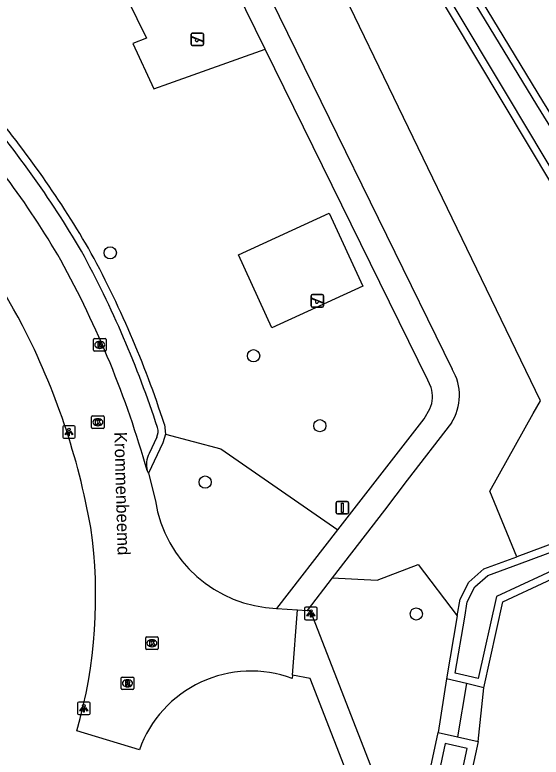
# Model space of a CAD drawing. Extents: x 162880 to 165536, y 384011 to 385179.
# Drawn here: x 164575 to 164617.1, y 384697.4 to 384756.9 of the extents above; entities that cross this region are included whole.
import ezdxf

# ---------------------------------------------------------------- set-up
doc = ezdxf.new("R2010")
doc.units = 0
for name, color, linetype in [('IMGEO_Boom', 7, 'Continuous'), ('IMGEO_Duiker', 7, 'Continuous'), ('IMGEO_Fietspad_open', 7, 'Continuous'), ('IMGEO_Grasland_agrarisch', 7, 'Continuous'), ('IMGEO_Groenvoorziening', 7, 'Continuous'), ('IMGEO_Kolk', 7, 'Continuous'), ('IMGEO_Lichtpunt', 7, 'Continuous'), ('IMGEO_Loofbos', 7, 'Continuous'), ('IMGEO_Muur', 7, 'Continuous'), ('IMGEO_Openbare_ruimte_label', 7, 'Continuous'), ('IMGEO_Rijbaan_lokaal_open', 7, 'Continuous'), ('IMGEO_Rioolput', 7, 'Continuous'), ('IMGEO_Speelvoorziening', 7, 'Continuous'), ('IMGEO_Verkeersbordpaal', 7, 'Continuous'), ('IMGEO_Voetpad_halfverhard', 7, 'Continuous'), ('IMGEO_Voetpad_open', 7, 'Continuous'), ('IMGEO_Waterloop', 7, 'Continuous')]:
    doc.layers.add(name, color=color, linetype=linetype)

msp = doc.modelspace()

# ---------------------------------------------------------------- linework, layer by layer
at = {"layer": 'IMGEO_Boom'}
for centre in [(164582.604, 384737.847), (164594.08, 384729.6), (164599.392, 384723.996), (164590.203, 384719.48), (164607.114, 384708.913)]:
    msp.add_circle(centre, 0.489, dxfattribs=at)
at = {"layer": 'IMGEO_Duiker'}
msp.add_lwpolyline([(164611.133, 384703.334), (164610.414, 384699.077)], dxfattribs=at)
at = {"layer": 'IMGEO_Fietspad_open'}
for points in [[(164597.586, 384709.252), (164598.37, 384709.2)], [(164598.37, 384709.2), (164598.602, 384709.185), (164604.382, 384694.366)], [(164600.733, 384674.821), (164603.11, 384688.391), (164602.454, 384693.875), (164598.614, 384703.743), (164597.21, 384704.003)]]:
    msp.add_lwpolyline(points, dxfattribs=at)
at = {"layer": 'IMGEO_Grasland_agrarisch'}
for points in [[(164635.097, 384720.043), (164634.042, 384722.834), (164633.402, 384723.87), (164632.866, 384724.738), (164617.261, 384750), (164603.494, 384772.66)], [(164612.519, 384703.008), (164614.048, 384709.888), (164621.151, 384713.191), (164622.752, 384713.935), (164628.36, 384715.81), (164634.597, 384718.549), (164634.821, 384719.219), (164635.097, 384720.043)], [(164612.073, 384698.7), (164612.519, 384703.008)], [(164612.073, 384698.7), (164611.158, 384694.5)]]:
    msp.add_lwpolyline(points, dxfattribs=at)
at = {"layer": 'IMGEO_Groenvoorziening'}
for points in [[(164576.096, 384765.647), (164575.04, 384763.232), (164581.902, 384761.068), (164582.435, 384761.306), (164585.498, 384755.051), (164584.412, 384754.623), (164586.084, 384750.978), (164587.283, 384751.406), (164595.021, 384754.155)], [(164592.871, 384737.688), (164600.145, 384741.019), (164602.827, 384735.163), (164595.553, 384731.832), (164592.871, 384737.688)], [(164587.026, 384723.328), (164591.46, 384722.141), (164600.825, 384715.65)], [(164610.399, 384708.767), (164610.624, 384710.091), (164611.33, 384711.452), (164612.53, 384712.528), (164615.168, 384713.503)], [(164600.381, 384711.812), (164603.99, 384711.625), (164607.267, 384712.875), (164610.399, 384708.767)], [(164610.399, 384708.767), (164609.538, 384703.709)], [(164609.538, 384703.709), (164608.869, 384699.429)], [(164612.519, 384703.008), (164611.133, 384703.334), (164609.538, 384703.709)], [(164607.638, 384693.67), (164608.869, 384699.429)], [(164608.869, 384699.429), (164610.414, 384699.077), (164612.073, 384698.7)]]:
    msp.add_lwpolyline(points, dxfattribs=at)
at = {"layer": 'IMGEO_Kolk'}
for p, q in [((164581.186, 384724.776), (164582.038, 384724.776)), ((164581.111, 384723.85), (164581.111, 384724.702)), ((164581.599, 384724.556), (164581.624, 384724.556)), ((164582.112, 384724.702), (164582.112, 384723.85)), ((164582.038, 384723.776), (164581.186, 384723.776)), ((164581.622, 384723.996), (164581.597, 384723.996)), ((164585.441, 384706.146), (164585.441, 384706.998)), ((164585.516, 384707.072), (164586.368, 384707.072)), ((164586.442, 384706.998), (164586.442, 384706.146)), ((164585.929, 384706.852), (164585.954, 384706.852)), ((164586.368, 384706.072), (164585.516, 384706.072)), ((164585.952, 384706.292), (164585.927, 384706.292))]:
    msp.add_line(p, q, dxfattribs=at)
for points in [[(164581.186, 384724.776), (164582.038, 384724.776)], [(164581.111, 384723.85), (164581.111, 384724.702)], [(164581.432, 384724.476), (164581.555, 384724.476), (164581.555, 384724.325), (164581.685, 384724.476), (164581.849, 384724.476), (164581.703, 384724.325), (164581.856, 384724.076), (164581.704, 384724.076), (164581.619, 384724.24), (164581.555, 384724.173), (164581.555, 384724.076), (164581.432, 384724.076), (164581.432, 384724.476)], [(164582.112, 384724.702), (164582.112, 384723.85)], [(164582.038, 384723.776), (164581.186, 384723.776)], [(164585.441, 384706.146), (164585.441, 384706.998)], [(164585.516, 384707.072), (164586.368, 384707.072)], [(164586.442, 384706.998), (164586.442, 384706.146)], [(164585.762, 384706.772), (164585.885, 384706.772), (164585.885, 384706.621), (164586.015, 384706.772), (164586.179, 384706.772), (164586.033, 384706.621), (164586.186, 384706.372), (164586.034, 384706.372), (164585.949, 384706.536), (164585.885, 384706.469), (164585.885, 384706.372), (164585.762, 384706.372), (164585.762, 384706.772)], [(164586.368, 384706.072), (164585.516, 384706.072)]]:
    msp.add_lwpolyline(points, dxfattribs=at)
for centre, start, end in [((164581.188, 384724.7), 91.55205, 178.44795), ((164581.188, 384724.7), 91.55205, 178.44795), ((164582.036, 384724.7), 1.55205, 88.44795), ((164582.036, 384724.7), 1.55205, 88.44795), ((164581.188, 384723.852), 181.55205, 268.44795), ((164581.188, 384723.852), 181.55205, 268.44795), ((164582.036, 384723.852), 271.55205, 358.44795), ((164582.036, 384723.852), 271.55205, 358.44795), ((164585.518, 384706.996), 91.55205, 178.44795), ((164585.518, 384706.996), 91.55205, 178.44795), ((164586.366, 384706.996), 1.55205, 88.44795), ((164586.366, 384706.996), 1.55205, 88.44795), ((164585.518, 384706.148), 181.55205, 268.44795), ((164585.518, 384706.148), 181.55205, 268.44795), ((164586.366, 384706.148), 271.55205, 358.44795), ((164586.366, 384706.148), 271.55205, 358.44795)]:
    msp.add_arc(centre, 0.0765, start, end, dxfattribs=at)
for centre, major_axis, ratio, start_param, end_param in [((164581.598, 384724.276), (-0.387, 0.002), 0.722429, 4.712389, 7.853982), ((164581.623, 384724.276), (-0.39, 0.002), 0.717154, 1.570796, 4.712389), ((164585.928, 384706.572), (-0.387, 0.002), 0.722429, 4.712389, 7.853982), ((164585.953, 384706.572), (-0.39, 0.002), 0.717154, 1.570796, 4.712389)]:
    msp.add_ellipse(centre, major_axis=major_axis, ratio=ratio, start_param=start_param, end_param=end_param, dxfattribs=at)
at = {"layer": 'IMGEO_Lichtpunt'}
for p, q in [((164578.795, 384723.895), (164578.795, 384723.088)), ((164578.795, 384723.895), (164578.795, 384723.088)), ((164579.697, 384723.99), (164578.889, 384723.99)), ((164579.697, 384723.99), (164578.889, 384723.99)), ((164579.791, 384723.088), (164579.791, 384723.895)), ((164579.791, 384723.088), (164579.791, 384723.895)), ((164578.889, 384722.994), (164579.697, 384722.994)), ((164578.889, 384722.994), (164579.697, 384722.994)), ((164598.167, 384709.356), (164598.167, 384708.549)), ((164598.167, 384709.356), (164598.167, 384708.549)), ((164599.069, 384709.451), (164598.261, 384709.451)), ((164599.069, 384709.451), (164598.261, 384709.451)), ((164599.163, 384708.549), (164599.163, 384709.356)), ((164599.163, 384708.549), (164599.163, 384709.356)), ((164598.261, 384708.455), (164599.069, 384708.455)), ((164598.261, 384708.455), (164599.069, 384708.455)), ((164579.985, 384701.758), (164579.985, 384700.951)), ((164579.985, 384701.758), (164579.985, 384700.951)), ((164580.887, 384701.853), (164580.079, 384701.853)), ((164580.887, 384701.853), (164580.079, 384701.853)), ((164580.981, 384700.951), (164580.981, 384701.758)), ((164580.981, 384700.951), (164580.981, 384701.758)), ((164580.079, 384700.857), (164580.887, 384700.857)), ((164580.079, 384700.857), (164580.887, 384700.857))]:
    msp.add_line(p, q, dxfattribs=at)
for points in [[(164579.169, 384723.559), (164579.208, 384723.531), (164579.02, 384723.269), (164578.982, 384723.296), (164579.169, 384723.559)], [(164579.381, 384723.531), (164579.419, 384723.558), (164579.606, 384723.296), (164579.567, 384723.268), (164579.381, 384723.531)], [(164579.271, 384723.511), (164579.318, 384723.511), (164579.318, 384723.189), (164579.271, 384723.189), (164579.271, 384723.511)], [(164598.541, 384709.02), (164598.58, 384708.992), (164598.392, 384708.73), (164598.354, 384708.757), (164598.541, 384709.02)], [(164598.643, 384708.972), (164598.69, 384708.972), (164598.69, 384708.65), (164598.643, 384708.65), (164598.643, 384708.972)], [(164598.753, 384708.992), (164598.791, 384709.019), (164598.978, 384708.757), (164598.939, 384708.729), (164598.753, 384708.992)], [(164580.359, 384701.422), (164580.398, 384701.394), (164580.21, 384701.132), (164580.172, 384701.159), (164580.359, 384701.422)], [(164580.461, 384701.374), (164580.508, 384701.374), (164580.508, 384701.052), (164580.461, 384701.052), (164580.461, 384701.374)], [(164580.571, 384701.394), (164580.609, 384701.421), (164580.796, 384701.159), (164580.757, 384701.131), (164580.571, 384701.394)]]:
    msp.add_lwpolyline(points, dxfattribs=at)
for centre in [(164579.294, 384723.693), (164598.666, 384709.154), (164580.484, 384701.556)]:
    msp.add_circle(centre, 0.0994, dxfattribs=at)
for centre, start, end in [((164578.889, 384723.895), 90, 180), ((164578.889, 384723.895), 90, 180), ((164579.697, 384723.895), 0, 90), ((164579.697, 384723.895), 0, 90), ((164578.889, 384723.088), 180, 270), ((164578.889, 384723.088), 180, 270), ((164579.697, 384723.088), 270, 0), ((164579.697, 384723.088), 270, 360), ((164598.261, 384709.356), 90, 180), ((164598.261, 384709.356), 90, 180), ((164599.069, 384709.356), 0, 90), ((164599.069, 384709.356), 0, 90), ((164598.261, 384708.549), 180, 270), ((164598.261, 384708.549), 180, 270), ((164599.069, 384708.549), 270, 0), ((164599.069, 384708.549), 270, 360), ((164580.079, 384701.758), 90, 180), ((164580.079, 384701.758), 90, 180), ((164580.887, 384701.758), 0, 90), ((164580.887, 384701.758), 0, 90), ((164580.079, 384700.951), 180, 270), ((164580.079, 384700.951), 180, 270), ((164580.887, 384700.951), 270, 0), ((164580.887, 384700.951), 270, 360)]:
    msp.add_arc(centre, 0.0946, start, end, dxfattribs=at)
at = {"layer": 'IMGEO_Loofbos'}
for points in [[(164615.168, 384713.503), (164612.992, 384718.738), (164616.477, 384724.972), (164617.049, 384725.995), (164611.566, 384737.35), (164595.145, 384771.356), (164597.603, 384772.543), (164599.849, 384773.627)], [(164599.849, 384773.627), (164613.971, 384750), (164632.053, 384719.747), (164620.277, 384715.393), (164615.168, 384713.503)]]:
    msp.add_lwpolyline(points, dxfattribs=at)
at = {"layer": 'IMGEO_Muur'}
msp.add_lwpolyline([(164600.733, 384674.821), (164603.11, 384688.391), (164602.454, 384693.875), (164598.614, 384703.743), (164597.21, 384704.003)], dxfattribs=at)
at = {"layer": 'IMGEO_Rijbaan_lokaal_open'}
for points in [[(164585.666, 384720.189), (164585.552, 384720.4)], [(164585.666, 384720.189), (164586.217, 384717.975)], [(164595.93, 384709.36), (164597.586, 384709.252)], [(164597.21, 384704.003), (164597.586, 384709.252)], [(164597.21, 384704.003), (164597.178, 384703.749)], [(164584.935, 384698.037), (164579.928, 384699.555)]]:
    msp.add_lwpolyline(points, dxfattribs=at)
for centre, radius, start, end in [((164515.677, 384700.532), 72.893, 30.24733, 42.73812), ((164512.325, 384698.753), 71.464, 27.73877, 37.41291), ((164508.864, 384698.809), 79.669, 15.72387, 28.84883), ((164525.066, 384705.951), 56.839, 10.02147, 27.29422), ((164596.294, 384719.554), 10.2, 188.90413, 267.95266), ((164542.513, 384710.284), 38.922, 343.99942, 8.20994), ((164593.877, 384694.847), 9.494, 69.65384, 160.36919)]:
    msp.add_arc(centre, radius, start, end, dxfattribs=at)
at = {"layer": 'IMGEO_Rioolput'}
for p, q in [((164581.263, 384730.043), (164581.263, 384730.895)), ((164581.338, 384730.969), (164582.19, 384730.969)), ((164581.751, 384730.749), (164581.776, 384730.749)), ((164582.264, 384730.895), (164582.264, 384730.043)), ((164581.774, 384730.189), (164581.749, 384730.189)), ((164582.19, 384729.969), (164581.338, 384729.969)), ((164583.481, 384702.932), (164583.481, 384703.784)), ((164583.556, 384703.858), (164584.408, 384703.858)), ((164583.969, 384703.638), (164583.994, 384703.638)), ((164584.482, 384703.784), (164584.482, 384702.932)), ((164584.408, 384702.858), (164583.556, 384702.858)), ((164583.992, 384703.078), (164583.967, 384703.078))]:
    msp.add_line(p, q, dxfattribs=at)
for points in [[(164581.263, 384730.043), (164581.263, 384730.895)], [(164581.338, 384730.969), (164582.19, 384730.969)], [(164582.264, 384730.895), (164582.264, 384730.043)], [(164581.852, 384730.667), (164581.6, 384730.669), (164581.6, 384730.269)], [(164581.6, 384730.269), (164581.724, 384730.269), (164581.724, 384730.431), (164581.735, 384730.431)], [(164581.778, 384730.588), (164581.724, 384730.588), (164581.724, 384730.507)], [(164581.724, 384730.507), (164581.776, 384730.507)], [(164581.782, 384730.402), (164581.853, 384730.269), (164581.993, 384730.269), (164581.928, 384730.395)], [(164582.19, 384729.969), (164581.338, 384729.969)], [(164583.481, 384702.932), (164583.481, 384703.784)], [(164583.556, 384703.858), (164584.408, 384703.858)], [(164584.07, 384703.556), (164583.818, 384703.558), (164583.818, 384703.158)], [(164583.996, 384703.477), (164583.942, 384703.477), (164583.942, 384703.396)], [(164583.942, 384703.396), (164583.994, 384703.396)], [(164584.482, 384703.784), (164584.482, 384702.932)], [(164584.408, 384702.858), (164583.556, 384702.858)], [(164583.818, 384703.158), (164583.942, 384703.158), (164583.942, 384703.32), (164583.953, 384703.32)], [(164584, 384703.291), (164584.071, 384703.158), (164584.211, 384703.158), (164584.146, 384703.284)]]:
    msp.add_lwpolyline(points, dxfattribs=at)
for centre, radius, start, end in [((164581.34, 384730.893), 0.0765, 91.55205, 178.44795), ((164581.34, 384730.893), 0.0765, 91.55205, 178.44795), ((164582.188, 384730.893), 0.0765, 1.55205, 88.44795), ((164582.188, 384730.893), 0.0765, 1.55205, 88.44795), ((164581.734, 384730.378), 0.0533, 26.02933, 88.69889), ((164581.76, 384730.696), 0.19, 274.7715, 282.96867), ((164581.784, 384730.492), 0.0964, 77.00612, 93.18647), ((164581.798, 384730.549), 0.0378, 276.66336, 79.67722), ((164581.851, 384730.557), 0.109, 350.36119, 89.41601), ((164581.849, 384730.557), 0.112, 277.58423, 350.98172), ((164581.833, 384730.342), 0.108, 29.51342, 73.79051), ((164581.34, 384730.045), 0.0765, 181.55205, 268.44795), ((164581.34, 384730.045), 0.0765, 181.55205, 268.44795), ((164582.188, 384730.045), 0.0765, 271.55205, 358.44795), ((164582.188, 384730.045), 0.0765, 271.55205, 358.44795), ((164583.558, 384703.782), 0.0765, 91.55205, 178.44795), ((164583.558, 384703.782), 0.0765, 91.55205, 178.44795), ((164583.978, 384703.585), 0.19, 274.7715, 282.96867), ((164584.002, 384703.381), 0.0964, 77.00612, 93.18647), ((164584.016, 384703.438), 0.0378, 276.66336, 79.67722), ((164584.069, 384703.446), 0.109, 350.36119, 89.41601), ((164584.067, 384703.446), 0.112, 277.58423, 350.98172), ((164584.051, 384703.231), 0.108, 29.51342, 73.79051), ((164584.406, 384703.782), 0.0765, 1.55205, 88.44795), ((164584.406, 384703.782), 0.0765, 1.55205, 88.44795), ((164583.558, 384702.934), 0.0765, 181.55205, 268.44795), ((164583.558, 384702.934), 0.0765, 181.55205, 268.44795), ((164583.952, 384703.267), 0.0533, 26.02933, 88.69889), ((164584.406, 384702.934), 0.0765, 271.55205, 358.44795), ((164584.406, 384702.934), 0.0765, 271.55205, 358.44795)]:
    msp.add_arc(centre, radius, start, end, dxfattribs=at)
for centre, major_axis, ratio, start_param, end_param in [((164581.75, 384730.469), (-0.387, 0.002), 0.722429, 4.712389, 7.853982), ((164581.775, 384730.469), (-0.39, 0.002), 0.717154, 1.570796, 4.712389), ((164583.968, 384703.358), (-0.387, 0.002), 0.722429, 4.712389, 7.853982), ((164583.993, 384703.358), (-0.39, 0.002), 0.717154, 1.570796, 4.712389)]:
    msp.add_ellipse(centre, major_axis=major_axis, ratio=ratio, start_param=start_param, end_param=end_param, dxfattribs=at)
at = {"layer": 'IMGEO_Speelvoorziening'}
for p, q in [((164589.071, 384754.552), (164589.071, 384755.352)), ((164589.071, 384755.352), (164589.071, 384754.552)), ((164589.454, 384754.98), (164589.115, 384755.117)), ((164589.14, 384755.177), (164590.016, 384754.824)), ((164589.171, 384755.452), (164589.961, 384755.452)), ((164589.961, 384755.452), (164589.171, 384755.452)), ((164590.061, 384755.352), (164590.061, 384754.552)), ((164590.061, 384754.552), (164590.061, 384755.352)), ((164589.992, 384754.764), (164589.652, 384754.901)), ((164589.961, 384754.452), (164589.171, 384754.452)), ((164589.171, 384754.452), (164589.961, 384754.452)), ((164598.695, 384733.597), (164598.695, 384734.397)), ((164598.695, 384734.397), (164598.695, 384733.597)), ((164598.795, 384734.497), (164599.585, 384734.497)), ((164599.585, 384734.497), (164598.795, 384734.497)), ((164599.685, 384734.397), (164599.685, 384733.597)), ((164599.685, 384733.597), (164599.685, 384734.397)), ((164599.078, 384734.025), (164598.739, 384734.162)), ((164598.764, 384734.222), (164599.64, 384733.869)), ((164599.616, 384733.809), (164599.276, 384733.946)), ((164599.585, 384733.497), (164598.795, 384733.497)), ((164598.795, 384733.497), (164599.585, 384733.497))]:
    msp.add_line(p, q, dxfattribs=at)
for centre, radius, start, end in [((164589.171, 384755.352), 0.1, 90, 180), ((164589.171, 384755.352), 0.1, 90, 180), ((164589.128, 384755.147), 0.0327, 68.07798, 248.07798), ((164589.961, 384755.352), 0.1, 0, 90), ((164589.961, 384755.352), 0.1, 360, 90), ((164589.171, 384754.552), 0.1, 180, 270), ((164589.171, 384754.552), 0.1, 180, 270), ((164589.533, 384754.89), 0.12, 130.99278, 5.16318), ((164589.961, 384754.552), 0.1, 270, 0), ((164589.961, 384754.552), 0.1, 270, 0), ((164590.004, 384754.794), 0.0327, 248.07798, 68.07798), ((164598.795, 384734.397), 0.1, 90, 180), ((164598.795, 384734.397), 0.1, 90, 180), ((164599.585, 384734.397), 0.1, 0, 90), ((164599.585, 384734.397), 0.1, 360, 90), ((164598.752, 384734.192), 0.0327, 68.07798, 248.07798), ((164599.157, 384733.935), 0.12, 130.99278, 5.16318), ((164599.628, 384733.839), 0.0327, 248.07798, 68.07798), ((164598.795, 384733.597), 0.1, 180, 270), ((164598.795, 384733.597), 0.1, 180, 270), ((164599.585, 384733.597), 0.1, 270, 0), ((164599.585, 384733.597), 0.1, 270, 0)]:
    msp.add_arc(centre, radius, start, end, dxfattribs=at)
at = {"layer": 'IMGEO_Verkeersbordpaal'}
for p, q in [((164600.697, 384717.026), (164600.697, 384717.826)), ((164600.697, 384717.826), (164600.697, 384717.026)), ((164600.797, 384717.926), (164601.587, 384717.926)), ((164601.587, 384717.926), (164600.797, 384717.926)), ((164601.687, 384717.826), (164601.687, 384717.026)), ((164601.687, 384717.026), (164601.687, 384717.826)), ((164601.587, 384716.926), (164600.797, 384716.926)), ((164600.797, 384716.926), (164601.587, 384716.926))]:
    msp.add_line(p, q, dxfattribs=at)
msp.add_lwpolyline([(164601.117, 384717.801), (164601.267, 384717.801), (164601.267, 384717.051), (164601.117, 384717.051), (164601.117, 384717.801)], dxfattribs=at)
for centre, start, end in [((164600.797, 384717.826), 90, 180), ((164600.797, 384717.826), 90, 180), ((164601.587, 384717.826), 0, 90), ((164601.587, 384717.826), 360, 90), ((164600.797, 384717.026), 180, 270), ((164600.797, 384717.026), 180, 270), ((164601.587, 384717.026), 270, 0), ((164601.587, 384717.026), 270, 0)]:
    msp.add_arc(centre, 0.1, start, end, dxfattribs=at)
at = {"layer": 'IMGEO_Voetpad_halfverhard'}
for points in [[(164595.021, 384754.155), (164588.81, 384766.796), (164588.304, 384767.297), (164587.581, 384767.757), (164578.955, 384772.18)], [(164590.829, 384767.662), (164599.474, 384750), (164609.99, 384728.516)], [(164608.304, 384727.055), (164608.04, 384727.651), (164595.021, 384754.155)], [(164600.825, 384715.65), (164607.757, 384724.558), (164608.202, 384725.347)], [(164609.926, 384724.212), (164606.395, 384719.624), (164604.557, 384717.237), (164600.381, 384711.812)], [(164595.93, 384709.36), (164600.825, 384715.65)], [(164600.381, 384711.812), (164598.37, 384709.2)]]:
    msp.add_lwpolyline(points, dxfattribs=at)
for centre, radius, start, end in [((164606.46, 384726.416), 4.107, 327.54588, 30.75028), ((164606.011, 384726.335), 2.403, 335.72881, 17.43602)]:
    msp.add_arc(centre, radius, start, end, dxfattribs=at)
at = {"layer": 'IMGEO_Voetpad_open'}
for points in [[(164586.933, 384724.104), (164587.026, 384723.328)], [(164587.026, 384723.328), (164586.809, 384722.632), (164585.666, 384720.189)], [(164586.33, 384723.078), (164585.714, 384721.773)]]:
    msp.add_lwpolyline(points, dxfattribs=at)
for centre, radius, start, end in [((164509.864, 384696.652), 81.661, 30.39903, 40.78982), ((164508.692, 384695.915), 83.648, 30.38348, 40.28402), ((164506.103, 384697.639), 84.45, 18.07574, 28.52973), ((164509.601, 384699.166), 81.254, 17.87319, 28.72953), ((164585.395, 384723.531), 1.039, 334.17768, 17.43793), ((164587.589, 384720.856), 2.088, 153.9326, 192.60899)]:
    msp.add_arc(centre, radius, start, end, dxfattribs=at)
at = {"layer": 'IMGEO_Waterloop'}
for points in [[(164632.94, 384719.434), (164614.487, 384750.308), (164600.242, 384774.141), (164597.001, 384775.047), (164596.162, 384775.426), (164595.945, 384776.201), (164596.253, 384776.719), (164596.915, 384776.754), (164600.627, 384775.468), (164612.564, 384784.959), (164621.34, 384792.142)], [(164620.081, 384788.672), (164613.039, 384783.696), (164601.343, 384775.044), (164616.749, 384749.686), (164632.355, 384724.422)], [(164620.898, 384713.736), (164613.526, 384710.308), (164612.064, 384703.732), (164611.271, 384703.919), (164610.225, 384704.165), (164610.991, 384708.666), (164611.201, 384709.898), (164611.813, 384711.078), (164612.846, 384712.004), (164615.376, 384712.939), (164620.485, 384714.829)], [(164610.209, 384693.61), (164610.437, 384694.657), (164611.197, 384698.143), (164609.434, 384698.544), (164608.359, 384693.516), (164607.119, 384687.712), (164603.95, 384670.338), (164600.831, 384654.954), (164599.239, 384644.819), (164595.894, 384625.657), (164569.602, 384617.305), (164562.847, 384615.411), (164562.404, 384615.203), (164562.285, 384614.777), (164562.713, 384614.449), (164563.141, 384614.51), (164579.672, 384619.591), (164596.884, 384625.385), (164598.818, 384633.172), (164605.95, 384670.54), (164608.64, 384686.408), (164610.209, 384693.61)]]:
    msp.add_lwpolyline(points, dxfattribs=at)

# ---------------------------------------------------------------- texts
at = {"layer": 'IMGEO_Openbare_ruimte_label'}
msp.add_text('Krommenbeemd', height=1, rotation=271.54661, dxfattribs=at).set_placement((164582.927, 384723.484))

doc.saveas('drawing.dxf')
